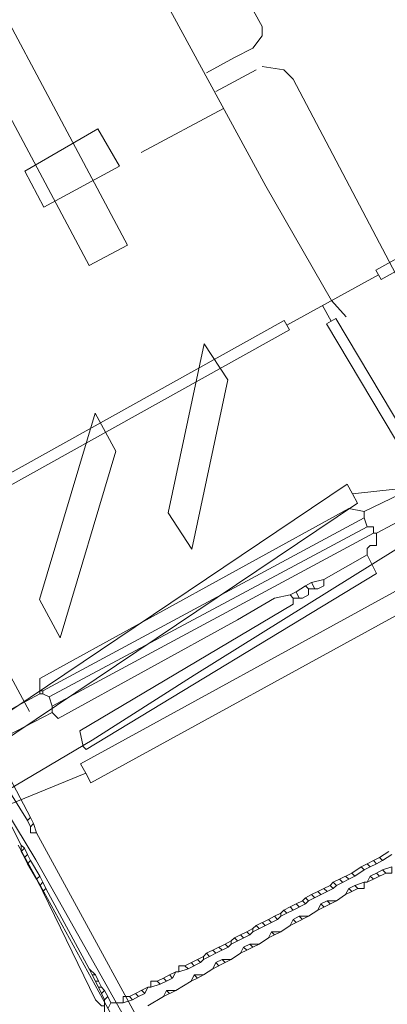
# Model space of a CAD drawing. Header units: metres. Extents: x 92810 to 93633, y 464687 to 465459.
# Tile 306 of 325: x 93489.93 to 93498.43, y 465303.36 to 465326.12. Entities that reach past the tile are written whole.
import ezdxf
from ezdxf.lldxf.tags import DXFTag

# ---------------------------------------------------------------- set-up
doc = ezdxf.new("R2010")
doc.units = ezdxf.units.M
for name, color, linetype, lineweight, transparency in [('B-OI-KL-DATA_LIANDER-G', 90, 'SI_B_DATA_LIANDER', 18, 0.4), ('B-OI-KL-ET_LS_LIANDER-G', 190, 'SI_B_ET_LS_LIANDER', 18, 0.4), ('B-OI-KL-ET_MS_LIANDER-G', 130, 'SI_B_ET_MS_LIANDER', 18, 0.4), ('B-OI-KL-GAS_HD_LIANDER-G', 30, 'SI_B_GAS_HD_LIANDER', 18, 0.4), ('B-WE-KL-DATA-G', 90, 'KL-DATA-N', 18, 0.4), ('B-WE-KL-ET_LS-G', 190, 'KL-LS-N', 18, 0.4)]:
    doc.layers.add(name, color=color, linetype=linetype, lineweight=lineweight, transparency=transparency)
doc.styles.get("Standard").update_dxf_attribs({"font": 'isocp.shx'})
tags = doc.linetypes.add('KL-DATA-N', pattern='A,4,-1,[101,NLCS.SHX,S=0.5,R=0,X=0,Y=0],-1,4,-1,["D",Standard,S=1,R=0,X=-0.25,Y=-0.5],-1.5', length=12.5).pattern_tags.tags
tags[18] = DXFTag(74, 10)
tags = doc.linetypes.add('KL-LS-N', pattern='A,4,-1,[103,NLCS.SHX,S=0.75,R=0,X=0,Y=0],-1,4,-1,["L",Standard,S=1,R=0,X=0,Y=-0.5],-2', length=13).pattern_tags.tags
tags[18] = DXFTag(74, 10)
doc.linetypes.add('SI_B_DATA_LIANDER', pattern='A,5,-2,["LI-DATA",Standard,S=1.5,R=0,X=-0.51,Y=-0.75],-11', length=18)
doc.linetypes.add('SI_B_ET_LS_LIANDER', pattern='A,5,-2,["LI-LS",Standard,S=1.5,R=0,X=-0.51,Y=-0.75],-10', length=17)
doc.linetypes.add('SI_B_ET_MS_LIANDER', pattern='A,5,-2,["LI-MS",Standard,S=1.5,R=0,X=-0.51,Y=-0.75],-10', length=17)
doc.linetypes.add('SI_B_GAS_HD_LIANDER', pattern='A,5,-2,["LI-G-HD",Standard,S=1.5,R=0,X=-0.51,Y=-0.75],-11', length=18)

msp = doc.modelspace()

# ---------------------------------------------------------------- linework, layer by layer
at = {"layer": 'B-OI-KL-DATA_LIANDER-G', "flags": 128}
for points in [[(93478.893, 465328.821), (93479.036, 465328.821), (93479.107, 465328.75), (93490.179, 465307.679)], [(93488.821, 465309.393), (93488.964, 465309.393), (93489.036, 465309.321), (93490.107, 465307.607)], [(93490.179, 465307.679), (93490.107, 465307.607)], [(93490.179, 465307.679), (93490.25, 465307.536)], [(93490.107, 465307.607), (93490.179, 465307.464)], [(93490.25, 465307.536), (93490.179, 465307.464)], [(93490.179, 465307.464), (93490.179, 465307.321), (93490.321, 465307.321)], [(93490.25, 465307.536), (93490.321, 465307.321)], [(93490.321, 465307.321), (93493.75, 465301.036)], [(93489.893, 465307.036), (93492.607, 465302.107)]]:
    msp.add_lwpolyline(points, dxfattribs=at)
at = {"layer": 'B-OI-KL-ET_LS_LIANDER-G'}
for p, q in [((93494.464, 465327.893), (93495.536, 465325.964)), ((93495.536, 465325.964), (93495.536, 465325.75)), ((93495.536, 465325.75), (93495.321, 465325.464)), ((93495.321, 465325.464), (93494.893, 465325.25)), ((93494.893, 465325.25), (93494.25, 465324.893)), ((93495.393, 465324.964), (93494.464, 465324.464)), ((93496.036, 465324.964), (93495.536, 465325.036)), ((93496.25, 465324.75), (93496.036, 465324.964)), ((93500.607, 465316.464), (93496.25, 465324.75)), ((93497.893, 465314.75), (93500.25, 465315.893)), ((93500.607, 465315.536), (93498.179, 465314.25)), ((93497.536, 465314.821), (93490.393, 465310.893)), ((93497.893, 465314.75), (93497.536, 465314.821)), ((93497.893, 465314.75), (93497.893, 465314.607)), ((93497.893, 465314.607), (93490.464, 465310.607)), ((93497.893, 465314.607), (93497.964, 465314.393)), ((93497.964, 465314.393), (93490.607, 465310.464)), ((93498.107, 465314.25), (93490.679, 465310.25)), ((93497.964, 465314.393), (93498.107, 465314.393)), ((93498.107, 465314.393), (93498.107, 465314.25)), ((93498.107, 465314.25), (93498.179, 465314.25)), ((93498.179, 465314.25), (93498.179, 465313.964)), ((93498.036, 465313.964), (93497.964, 465313.893)), ((93497.964, 465313.893), (93497.964, 465313.75)), ((93498.179, 465313.964), (93498.036, 465313.964)), ((93497.964, 465313.75), (93496.964, 465313.179)), ((93497.964, 465313.75), (93498.179, 465313.321)), ((93498.179, 465313.321), (93491.464, 465309.25)), ((93496.679, 465313.107), (93496.536, 465313.036)), ((93496.964, 465313.179), (93496.679, 465313.107)), ((93496.679, 465313.107), (93496.75, 465312.964)), ((93496.964, 465313.179), (93496.964, 465313.036)), ((93496.321, 465312.893), (93496.179, 465312.821)), ((93496.536, 465313.036), (93496.321, 465312.893)), ((93496.321, 465312.893), (93496.393, 465312.75)), ((93496.536, 465313.036), (93496.607, 465312.964)), ((93496.607, 465312.964), (93496.821, 465312.964)), ((93496.607, 465312.964), (93496.607, 465312.821)), ((93496.964, 465313.036), (93496.821, 465312.964)), ((93495.821, 465312.75), (93494.964, 465312.25)), ((93496.179, 465312.821), (93495.821, 465312.75)), ((93496.179, 465312.821), (93496.25, 465312.75)), ((93496.25, 465312.75), (93496.464, 465312.75)), ((93496.25, 465312.607), (93496.25, 465312.75)), ((93496.607, 465312.821), (93496.464, 465312.75)), ((93491.321, 465309.679), (93496.25, 465312.607)), ((93494.964, 465312.25), (93490.821, 465309.964)), ((93490.393, 465310.893), (93490.393, 465310.536)), ((93490.393, 465310.607), (93490.464, 465310.607)), ((93490.464, 465310.607), (93490.464, 465310.536)), ((93490.393, 465310.536), (93483.607, 465306.893)), ((93490.393, 465310.536), (93490.464, 465310.536)), ((93490.464, 465310.536), (93490.607, 465310.464)), ((93490.607, 465310.464), (93490.679, 465310.25)), ((93490.679, 465310.25), (93490.679, 465310.107)), ((93490.679, 465310.107), (93483.964, 465306.607)), ((93490.821, 465309.964), (93490.679, 465310.107)), ((93491.393, 465309.321), (93491.321, 465309.679)), ((93491.464, 465309.25), (93491.393, 465309.321))]:
    msp.add_line(p, q, dxfattribs=at)
at = {"layer": 'B-OI-KL-ET_MS_LIANDER-G'}
for p, q in [((93498.25, 465306.75), (93497.821, 465306.536)), ((93497.679, 465306.321), (93497.25, 465306.107)), ((93497.607, 465306.393), (93497.321, 465306.25)), ((93498.393, 465306.393), (93497.964, 465306.179)), ((93497.036, 465305.964), (93496.607, 465305.75)), ((93496.536, 465305.679), (93496.25, 465305.536)), ((93497.25, 465305.75), (93496.821, 465305.536)), ((93496.607, 465305.393), (93496.321, 465305.25)), ((93495.893, 465305.321), (93495.321, 465305.036)), ((93495.679, 465305.321), (93495.393, 465305.179)), ((93495.25, 465304.964), (93494.821, 465304.75)), ((93494.679, 465304.75), (93494.25, 465304.536)), ((93494.75, 465304.679), (93494.464, 465304.536)), ((93494.179, 465304.464), (93493.75, 465304.25)), ((93494.107, 465304.321), (93493.821, 465304.179)), ((93494.679, 465304.321), (93494.393, 465304.179)), ((93491.679, 465303.893), (93491.821, 465303.607)), ((93492.893, 465303.75), (93492.464, 465303.536)), ((93493.536, 465303.679), (93493.25, 465303.536)), ((93491.893, 465303.464), (93491.893, 465303.179))]:
    msp.add_line(p, q, dxfattribs=at)
at = {"layer": 'B-OI-KL-ET_MS_LIANDER-G', "flags": 128}
for points in [[(93489.75, 465307.464), (93489.964, 465307.036)], [(93489.964, 465307.036), (93490.036, 465306.964)], [(93489.964, 465307.036), (93489.964, 465306.893)], [(93490.036, 465306.964), (93489.964, 465306.893)], [(93490.036, 465306.964), (93490.107, 465306.821)], [(93489.964, 465306.893), (93490.036, 465306.75)], [(93490.107, 465306.821), (93490.036, 465306.75)], [(93490.036, 465306.75), (93490.107, 465306.607)], [(93490.107, 465306.821), (93490.179, 465306.679)], [(93498.464, 465306.893), (93498.25, 465306.75)], [(93498.25, 465306.75), (93498.321, 465306.679)], [(93498.536, 465306.821), (93498.321, 465306.679)], [(93490.179, 465306.679), (93490.107, 465306.607)], [(93490.107, 465306.607), (93490.321, 465306.25)], [(93490.179, 465306.679), (93490.393, 465306.321)], [(93497.821, 465306.536), (93497.607, 465306.393)], [(93497.821, 465306.536), (93497.893, 465306.464)], [(93498.036, 465306.536), (93497.893, 465306.464)], [(93497.964, 465306.607), (93498.036, 465306.536)], [(93498.179, 465306.607), (93498.036, 465306.536)], [(93498.107, 465306.679), (93498.179, 465306.607)], [(93498.321, 465306.679), (93498.179, 465306.607)], [(93498.536, 465306.536), (93498.321, 465306.464)], [(93498.536, 465306.536), (93498.536, 465306.393), (93498.393, 465306.393)], [(93490.393, 465306.321), (93490.321, 465306.25)], [(93490.393, 465306.321), (93490.464, 465306.179)], [(93497.464, 465306.321), (93497.536, 465306.25)], [(93497.607, 465306.393), (93497.679, 465306.321)], [(93497.893, 465306.464), (93497.679, 465306.321)], [(93498.036, 465306.321), (93497.964, 465306.179)], [(93498.179, 465306.393), (93498.036, 465306.321)], [(93498.036, 465306.321), (93498.107, 465306.25)], [(93498.321, 465306.464), (93498.179, 465306.393)], [(93498.179, 465306.393), (93498.25, 465306.321)], [(93498.321, 465306.464), (93498.393, 465306.393)], [(93490.321, 465306.25), (93490.393, 465306.107)], [(93490.464, 465306.179), (93490.393, 465306.107)], [(93490.393, 465306.107), (93490.464, 465305.964)], [(93490.464, 465306.179), (93490.536, 465306.036)], [(93490.536, 465306.036), (93490.464, 465305.964)], [(93490.536, 465306.036), (93491.536, 465304.179)], [(93496.964, 465306.036), (93496.821, 465305.964)], [(93497.107, 465306.107), (93496.964, 465306.036)], [(93496.964, 465306.036), (93497.036, 465305.964)], [(93497.179, 465306.036), (93497.036, 465305.964)], [(93497.179, 465306.179), (93497.107, 465306.107)], [(93497.107, 465306.107), (93497.179, 465306.036)], [(93497.321, 465306.25), (93497.179, 465306.179)], [(93497.179, 465306.179), (93497.25, 465306.107)], [(93497.25, 465306.107), (93497.179, 465306.036)], [(93497.321, 465306.25), (93497.393, 465306.179)], [(93497.536, 465306.036), (93497.464, 465305.893)], [(93497.679, 465306.107), (93497.536, 465306.036)], [(93497.536, 465306.036), (93497.607, 465305.964)], [(93497.75, 465306.036), (93497.607, 465305.964)], [(93497.893, 465306.179), (93497.679, 465306.107)], [(93497.679, 465306.107), (93497.75, 465306.036)], [(93497.893, 465306.179), (93497.893, 465306.036), (93497.75, 465306.036)], [(93497.893, 465306.179), (93497.964, 465306.179)], [(93490.464, 465305.964), (93491.679, 465303.464), (93491.821, 465303.321), (93491.893, 465303.321)], [(93496.536, 465305.821), (93496.464, 465305.75)], [(93496.679, 465305.893), (93496.536, 465305.821)], [(93496.536, 465305.821), (93496.607, 465305.75)], [(93496.821, 465305.964), (93496.679, 465305.893)], [(93496.679, 465305.893), (93496.75, 465305.821)], [(93496.821, 465305.964), (93496.893, 465305.893)], [(93497.464, 465305.893), (93497.25, 465305.75)], [(93497.607, 465305.964), (93497.464, 465305.893)], [(93496.179, 465305.607), (93496.036, 465305.536)], [(93496.321, 465305.679), (93496.179, 465305.607)], [(93496.179, 465305.607), (93496.25, 465305.536)], [(93496.464, 465305.75), (93496.321, 465305.679)], [(93496.321, 465305.679), (93496.393, 465305.607)], [(93496.464, 465305.75), (93496.536, 465305.679)], [(93496.607, 465305.75), (93496.536, 465305.679)], [(93496.893, 465305.679), (93496.821, 465305.536)], [(93497.036, 465305.75), (93496.893, 465305.679)], [(93496.893, 465305.679), (93496.964, 465305.607)], [(93497.036, 465305.75), (93497.25, 465305.75)], [(93497.036, 465305.75), (93497.107, 465305.679)], [(93495.821, 465305.393), (93495.679, 465305.321)], [(93495.964, 465305.464), (93495.821, 465305.393)], [(93495.821, 465305.393), (93495.893, 465305.321)], [(93495.964, 465305.393), (93495.893, 465305.321)], [(93496.036, 465305.536), (93495.964, 465305.464)], [(93495.964, 465305.464), (93495.964, 465305.393)], [(93496.107, 465305.464), (93495.964, 465305.393)], [(93496.036, 465305.536), (93496.107, 465305.464)], [(93496.25, 465305.536), (93496.107, 465305.464)], [(93496.393, 465305.393), (93496.25, 465305.321)], [(93496.393, 465305.393), (93496.607, 465305.393)], [(93496.393, 465305.393), (93496.464, 465305.321)], [(93496.821, 465305.536), (93496.607, 465305.393)], [(93495.393, 465305.179), (93495.321, 465305.107)], [(93495.393, 465305.179), (93495.464, 465305.107)], [(93495.536, 465305.25), (93495.607, 465305.179)], [(93495.679, 465305.321), (93495.75, 465305.25)], [(93496.179, 465305.179), (93495.964, 465305.036)], [(93496.25, 465305.321), (93496.179, 465305.179)], [(93496.321, 465305.25), (93496.179, 465305.179)], [(93496.25, 465305.321), (93496.321, 465305.25)], [(93495.036, 465304.964), (93494.893, 465304.893)], [(93495.179, 465305.036), (93495.036, 465304.964)], [(93495.036, 465304.964), (93495.107, 465304.893)], [(93495.321, 465305.107), (93495.179, 465305.036)], [(93495.179, 465305.036), (93495.25, 465304.964)], [(93495.321, 465305.036), (93495.25, 465304.964)], [(93495.321, 465305.107), (93495.321, 465305.036)], [(93495.75, 465305.036), (93495.679, 465304.893)], [(93495.821, 465304.964), (93495.679, 465304.893)], [(93495.75, 465305.036), (93495.964, 465305.036)], [(93495.75, 465305.036), (93495.821, 465304.964)], [(93495.964, 465305.036), (93495.821, 465304.964)], [(93494.536, 465304.679), (93494.607, 465304.607)], [(93494.821, 465304.821), (93494.679, 465304.75)], [(93494.679, 465304.75), (93494.75, 465304.679)], [(93494.821, 465304.75), (93494.75, 465304.679)], [(93494.893, 465304.893), (93494.821, 465304.821)], [(93494.821, 465304.821), (93494.821, 465304.75)], [(93494.893, 465304.893), (93494.964, 465304.821)], [(93495.107, 465304.679), (93495.036, 465304.536)], [(93495.25, 465304.75), (93495.107, 465304.679)], [(93495.107, 465304.679), (93495.179, 465304.607)], [(93495.321, 465304.679), (93495.179, 465304.607)], [(93495.25, 465304.75), (93495.464, 465304.75)], [(93495.25, 465304.75), (93495.321, 465304.679)], [(93495.464, 465304.75), (93495.321, 465304.679)], [(93495.679, 465304.893), (93495.464, 465304.75)], [(93494.25, 465304.536), (93494.179, 465304.464)], [(93494.179, 465304.464), (93494.179, 465304.393)], [(93494.321, 465304.464), (93494.179, 465304.393)], [(93494.25, 465304.536), (93494.321, 465304.464)], [(93494.464, 465304.536), (93494.321, 465304.464)], [(93494.393, 465304.607), (93494.464, 465304.536)], [(93495.036, 465304.536), (93494.821, 465304.393)], [(93495.179, 465304.607), (93495.036, 465304.536)], [(93493.75, 465304.25), (93493.607, 465304.25), (93493.607, 465304.107)], [(93493.75, 465304.25), (93493.821, 465304.179)], [(93493.893, 465304.321), (93493.964, 465304.25)], [(93494.036, 465304.393), (93494.107, 465304.321)], [(93494.179, 465304.393), (93494.107, 465304.321)], [(93494.464, 465304.321), (93494.393, 465304.179)], [(93494.607, 465304.393), (93494.464, 465304.321)], [(93494.464, 465304.321), (93494.536, 465304.25)], [(93494.607, 465304.393), (93494.821, 465304.393)], [(93494.607, 465304.393), (93494.679, 465304.321)], [(93494.821, 465304.393), (93494.679, 465304.321)], [(93491.536, 465304.179), (93491.679, 465304.036)], [(93491.536, 465304.179), (93491.607, 465304.036)], [(93491.607, 465304.036), (93491.679, 465304.036)], [(93491.607, 465304.036), (93491.679, 465303.893)], [(93491.679, 465304.036), (93491.75, 465303.893)], [(93493.393, 465304.036), (93493.25, 465303.964)], [(93493.536, 465304.107), (93493.393, 465304.036)], [(93493.393, 465304.036), (93493.464, 465303.964)], [(93493.536, 465304.107), (93493.464, 465303.964)], [(93493.536, 465304.107), (93493.607, 465304.107)], [(93493.821, 465304.179), (93493.607, 465304.107)], [(93493.964, 465304.036), (93493.893, 465303.893)], [(93493.964, 465304.036), (93494.179, 465304.036)], [(93493.964, 465304.036), (93494.036, 465303.964)], [(93494.179, 465304.036), (93494.036, 465303.964)], [(93494.393, 465304.179), (93494.179, 465304.036)], [(93491.679, 465303.893), (93491.75, 465303.893)], [(93491.75, 465303.893), (93491.821, 465303.75)], [(93493.107, 465303.893), (93492.964, 465303.893), (93492.964, 465303.75)], [(93493.179, 465303.821), (93492.964, 465303.75)], [(93493.25, 465303.964), (93493.107, 465303.893)], [(93493.107, 465303.893), (93493.179, 465303.821)], [(93493.321, 465303.893), (93493.179, 465303.821)], [(93493.25, 465303.964), (93493.321, 465303.893)], [(93493.464, 465303.964), (93493.321, 465303.893)], [(93493.893, 465303.893), (93493.536, 465303.679)], [(93494.036, 465303.964), (93493.893, 465303.893)], [(93491.75, 465303.75), (93491.821, 465303.75)], [(93491.821, 465303.75), (93491.893, 465303.679)], [(93491.893, 465303.679), (93491.821, 465303.607)], [(93491.821, 465303.607), (93491.893, 465303.464)], [(93491.893, 465303.679), (93491.964, 465303.536)], [(93491.964, 465303.536), (93491.893, 465303.464)], [(93491.964, 465303.536), (93492.036, 465303.393)], [(93492.464, 465303.536), (93492.321, 465303.536), (93492.321, 465303.393)], [(93492.464, 465303.536), (93492.536, 465303.464)], [(93492.679, 465303.536), (93492.536, 465303.464)], [(93492.607, 465303.607), (93492.679, 465303.536)], [(93492.821, 465303.607), (93492.679, 465303.536)], [(93492.75, 465303.679), (93492.821, 465303.607)], [(93492.893, 465303.75), (93492.821, 465303.607)], [(93492.893, 465303.75), (93492.964, 465303.75)], [(93493.25, 465303.536), (93492.893, 465303.321)], [(93493.321, 465303.679), (93493.25, 465303.536)], [(93493.321, 465303.679), (93493.536, 465303.679)], [(93493.321, 465303.679), (93493.393, 465303.607)], [(93492.036, 465303.393), (93491.964, 465303.25)], [(93492.036, 465303.393), (93492.321, 465303.393)], [(93492.536, 465303.464), (93492.321, 465303.393)]]:
    msp.add_lwpolyline(points, dxfattribs=at)
at = {"layer": 'B-OI-KL-GAS_HD_LIANDER-G', "flags": 128}
msp.add_lwpolyline([(93486.536, 465306.464), (93491.607, 465309.464), (93493.964, 465310.964), (93503.821, 465317.107), (93508.393, 465319.821), (93508.893, 465320.179), (93509.464, 465320.607), (93509.679, 465320.607), (93517.25, 465306.393), (93518.107, 465304.893), (93534.393, 465275.607), (93535.536, 465273.321), (93536.179, 465272.25), (93538.393, 465268.179), (93540.821, 465263.393), (93542.679, 465259.25), (93543.107, 465258.464), (93561.75, 465215.393), (93565.536, 465206.321), (93566.964, 465202.107), (93567.107, 465201.464), (93567.036, 465201.393)], dxfattribs=at)
at = {"layer": 'B-WE-KL-DATA-G'}
msp.add_lwpolyline([(93487.7, 465311), (93490.3, 465306.7), (93501, 465287.7)], dxfattribs=at)
at = {"layer": 'B-WE-KL-ET_LS-G'}
for points in [[(93497.139, 465319.627), (93495.617, 465322.27), (93489.579, 465333.396), (93484.106, 465344.454), (93477.295, 465359.371)], [(93491.538, 465320.437), (93486.836, 465329.262), (93487.718, 465329.732), (93492.42, 465320.907), (93491.538, 465320.437)], [(93492.738, 465323.048), (93494.641, 465324.069)], [(93490.489, 465321.784), (93492.238, 465322.739), (93491.738, 465323.598), (93490.049, 465322.621), (93490.489, 465321.784)], [(93498.284, 465320.115), (93498.162, 465320.333), (93503.318, 465323.19), (93503.439, 465322.971), (93498.284, 465320.115)], [(93496.106, 465319.058), (93498.223, 465320.224)], [(93496.933, 465319.514), (93497.133, 465319.151)], [(93497.474, 465319.249), (93497.139, 465319.627)], [(93486.06, 465313.322), (93485.938, 465313.54), (93496.045, 465319.167), (93496.167, 465318.949), (93486.06, 465313.322)], [(93499.881, 465314.784), (93499.666, 465314.656), (93497.026, 465319.087), (93497.24, 465319.215), (93499.881, 465314.784)], [(93493.364, 465314.718), (93494.196, 465318.631), (93494.741, 465317.792), (93493.909, 465313.879), (93493.364, 465314.718)], [(93492.149, 465316.146), (93490.863, 465311.834), (93490.387, 465312.713), (93491.673, 465317.026), (93492.149, 465316.146)], [(93497.622, 465315.16), (93497.742, 465314.941), (93487.974, 465308.385), (93487.839, 465308.591), (93487.709, 465308.805), (93497.502, 465315.38), (93497.622, 465315.16)], [(93500.092, 465315.428), (93497.622, 465315.16)], [(93488.42, 465313.33), (93490.152, 465310.126)], [(93498.91, 465312.78), (93499.03, 465312.561), (93491.576, 465308.481), (93491.456, 465308.701), (93491.336, 465308.92), (93498.79, 465313), (93498.91, 465312.78)], [(93488.459, 465307.477), (93491.456, 465308.701)]]:
    msp.add_lwpolyline(points, dxfattribs=at)

doc.saveas('drawing.dxf')
